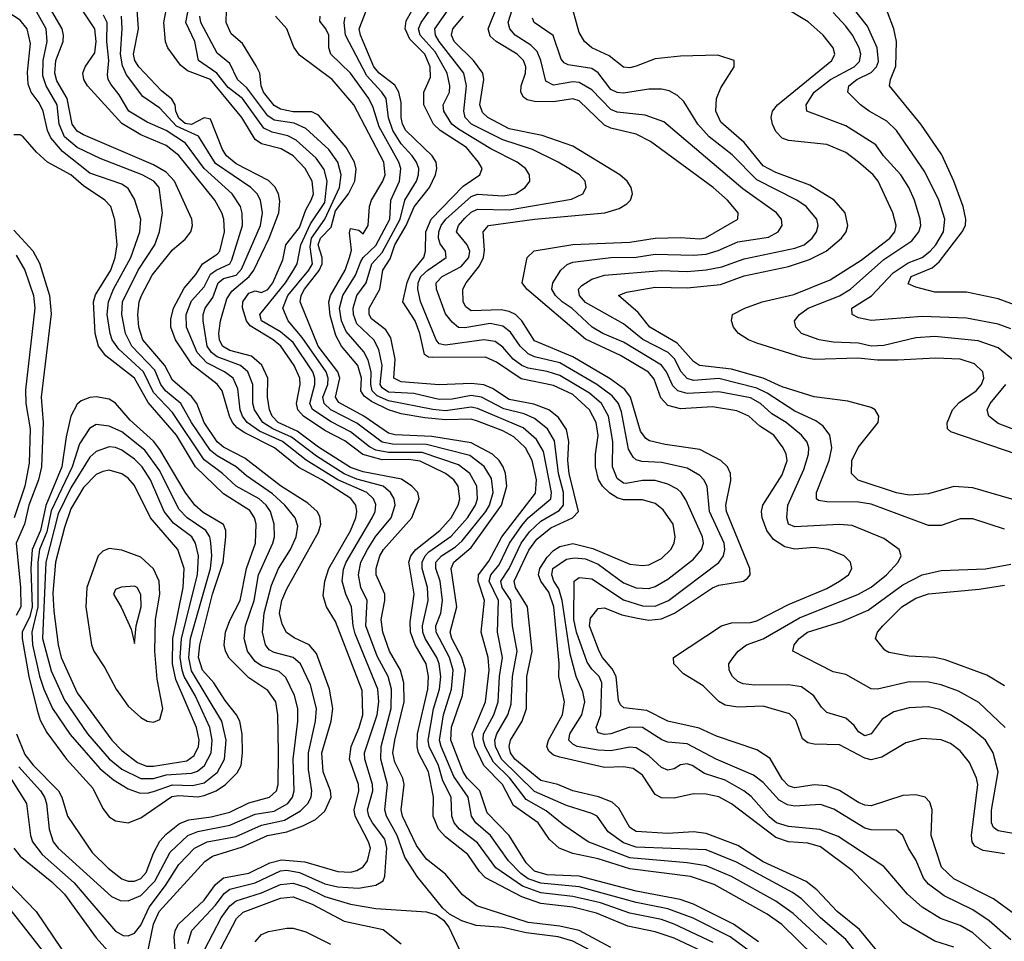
# Model space of a CAD drawing. Header units: inches. Extents: x 990535 to 1117859, y 769386 to 892122.
# Tile 613 of 656: x 1095949 to 1099049, y 810996 to 813898. Entities that reach past the tile are written whole.
import ezdxf

# ---------------------------------------------------------------- set-up
doc = ezdxf.new("R2010")
doc.units = ezdxf.units.IN
doc.header["$MEASUREMENT"] = 0
doc.layers.add('B0891', color=7, linetype='Continuous')

msp = doc.modelspace()

# ---------------------------------------------------------------- linework, layer by layer
at = {"layer": 'B0891', "color": 5}
for points, elevation in [([(1098890, 810977.5), (1098830, 810997.1), (1098730, 811055.4), (1098570, 811219.2), (1098470, 811293.5), (1098430, 811305.4), (1098370, 811309.5), (1098330, 811322.9), (1098189.7, 811429.7), (1098150, 811450.9), (1098110, 811459.5), (1098070, 811460.9), (1098010, 811447.4), (1097970, 811448.1), (1097950, 811459.1), (1097910, 811519.7), (1097880.9, 811540.9), (1097850, 811546.1), (1097790, 811543.3), (1097650, 811576.4), (1097630, 811582.8), (1097615, 811595), (1097608.4, 811610), (1097614.3, 811630), (1097657.7, 811710), (1097664.5, 811750), (1097646.6, 811830), (1097647.3, 811872.7), (1097630.4, 812050), (1097615.4, 812095.4), (1097589.3, 812130), (1097582.6, 812150), (1097586.3, 812170), (1097610, 812206.4), (1097630, 812226.9), (1097650, 812239.2), (1097690, 812248.6), (1097753.2, 812233.2), (1097870, 812184), (1097910, 812179.5), (1097930, 812182.3), (1097970, 812201.5), (1097999, 812230), (1098009.4, 812250), (1098012.5, 812270), (1098005.9, 812310), (1097974.6, 812354.6), (1097950, 812375.1), (1097910, 812386.7), (1097850, 812386.5), (1097830, 812392.5), (1097807.2, 812407.2), (1097784.2, 812430), (1097771.2, 812451.1), (1097761.7, 812490), (1097761.9, 812530), (1097770.6, 812589.4), (1097763.5, 812630), (1097743.4, 812670), (1097690, 812717.8), (1097630, 812746.8), (1097527.7, 812767.7), (1097450, 812820.5), (1097415.8, 812835.8), (1097250, 812834.4), (1097235.5, 812835.5), (1097223.9, 812843.9), (1097209.1, 812910), (1097194, 812950), (1097154.8, 813010), (1097168.6, 813071.4), (1097180.3, 813099.7), (1097220.9, 813150), (1097226.2, 813170), (1097228, 813230), (1097244.2, 813270), (1097345.6, 813374.4), (1097397.8, 813410), (1097405, 813430), (1097393.9, 813450), (1097355.5, 813495.5), (1097272.2, 813550), (1097251.6, 813570), (1097221, 813630), (1097221.3, 813670), (1097242.6, 813717.4), (1097241.3, 813750), (1097224, 813790), (1097177.2, 813837.2), (1097162.5, 813870), (1097165.6, 813894.4), (1097219.7, 813990)], 3080), ([(1099070, 812925.2), (1099030, 812940.1), (1098930, 812958.8), (1098790, 812963.7), (1098630, 812951.6), (1098590, 812959.6), (1098569.8, 812970), (1098569.1, 812990), (1098631, 813029), (1098698.7, 813101.3), (1098746.8, 813133.2), (1098790.8, 813150), (1098815.7, 813170), (1098833.7, 813190), (1098857.3, 813230), (1098861.8, 813270), (1098843.4, 813330), (1098798.9, 813418.9), (1098709.6, 813550), (1098679.3, 813579.3), (1098623.4, 813610), (1098596.5, 813630), (1098556.7, 813670), (1098559.5, 813690), (1098584.4, 813710), (1098630, 813732.4), (1098647.1, 813750), (1098652.9, 813767.1), (1098649.1, 813810), (1098617.8, 813877.8), (1098530, 813989.9)], 2840), ([(1096350, 810953.6), (1096370.5, 811050), (1096387.9, 811090), (1096532.1, 811247.9), (1096555.5, 811264.5), (1096650, 811293.4), (1096729.4, 811330), (1096790, 811341), (1096840.1, 811359.9), (1096880.5, 811379.5), (1096910, 811406.1), (1096929.2, 811450), (1096927.4, 811470), (1096904.7, 811530), (1096900.4, 811590), (1096930, 811690), (1096934.6, 811730), (1096924.7, 811790), (1096883.2, 811903.2), (1096860.6, 811930), (1096812.5, 811952.5), (1096789.1, 811969.1), (1096775, 811995), (1096767, 812030), (1096774.4, 812070), (1096790, 812106.4), (1096890, 812284.8), (1096897, 812310), (1096894.1, 812334.1), (1096885.7, 812350), (1096856.4, 812376.4), (1096770, 812430.4), (1096657.3, 812517.3), (1096590, 812552.7), (1096570, 812569.2), (1096530, 812630), (1096506.2, 812690), (1096490, 812711.7), (1096430, 812763.9), (1096405.3, 812810), (1096336, 812890), (1096323.5, 812930), (1096321.1, 812970), (1096325.3, 813010), (1096332.5, 813030), (1096365.6, 813094.4), (1096430, 813174.2), (1096470, 813206.9), (1096487.3, 813230), (1096492.9, 813250), (1096490.5, 813270), (1096435.7, 813390), (1096410, 813418.3), (1096370, 813441), (1096150, 813535.5), (1096130, 813547.9), (1096114.2, 813570), (1096098.1, 813650), (1096065.7, 813705.7), (1096059.1, 813730), (1096062.2, 813770), (1096085.3, 813830), (1096086.9, 813850), (1096082.4, 813870), (1096034.7, 813950)], 3420), ([(1098130, 810949.3), (1098010, 811006.4), (1097950, 811026.5), (1097863.8, 811043.8), (1097765.2, 811085.2), (1097690, 811103.5), (1097590, 811115.2), (1097530, 811136.2), (1097415.9, 811195.9), (1097396.3, 811216.3), (1097359.6, 811270), (1097290, 811325), (1097267, 811350), (1097250.5, 811390), (1097252.1, 811450), (1097235.5, 811530), (1097204.8, 811590), (1097199.8, 811610), (1097201.4, 811650), (1097234.1, 811790), (1097235.9, 811830), (1097228.9, 811870), (1097194, 811930), (1097179.5, 811970), (1097178, 812002), (1097190.6, 812090), (1097174.3, 812190), (1097180.8, 812210), (1097196.5, 812230), (1097271.6, 812290), (1097307.4, 812330), (1097329.6, 812370), (1097335, 812390), (1097329.3, 812430), (1097315.4, 812450), (1097289.5, 812469.5), (1097210, 812508.7), (1097173.3, 812513.3), (1097090, 812512.6), (1097029.7, 812529.7), (1096972.7, 812572.7), (1096910, 812605.3), (1096842.3, 812650), (1096824.6, 812670), (1096820.6, 812690), (1096831.8, 812750), (1096830.7, 812770), (1096813.2, 812810), (1096770.5, 812870.5), (1096746.4, 812890), (1096674, 812934), (1096663.1, 812950), (1096650, 812990.8), (1096651.4, 813010), (1096670, 813037.1), (1096690, 813044.9), (1096710, 813039.6), (1096730, 813048.5), (1096745.6, 813070), (1096777.2, 813142.8), (1096786.4, 813190), (1096830, 813244), (1096850, 813299.4), (1096867.9, 813332.1), (1096873.8, 813350), (1096869.9, 813390.1), (1096847.9, 813430), (1096810, 813470.2), (1096771.9, 813491.9), (1096710, 813507.6), (1096690, 813521), (1096648.3, 813590), (1096550, 813710), (1096477.1, 813737.1), (1096455.2, 813755.2), (1096414.9, 813810), (1096408.3, 813828.3), (1096402.1, 813890), (1096414.3, 813950)], 3280), ([(1098647.4, 810967.4), (1098593.5, 811033.5), (1098523.3, 811090), (1098458.9, 811158.9), (1098425.2, 811185.2), (1098290, 811246.9), (1098210, 811298.3), (1098110, 811336.2), (1098070, 811341.3), (1097990, 811336.2), (1097890, 811342.6), (1097870, 811355.1), (1097835.3, 811415.3), (1097814.8, 811434.8), (1097770.9, 811450.9), (1097690, 811469.9), (1097643.2, 811490), (1097590, 811502.8), (1097507.4, 811570), (1097493.9, 811590), (1097490, 811610), (1097494.4, 811630), (1097531.4, 811690), (1097544.3, 811730), (1097545.6, 811830), (1097562.6, 811910), (1097547.3, 812050), (1097510.2, 812110), (1097506.1, 812130), (1097552.1, 812227.9), (1097577, 812263), (1097621.5, 812298.5), (1097689.6, 812330.4), (1097708, 812350), (1097678.4, 812470), (1097674.6, 812510), (1097678.1, 812570), (1097670, 812607.6), (1097645.4, 812645.4), (1097615.1, 812670), (1097567.6, 812687.6), (1097490, 812702.3), (1097437.4, 812737.4), (1097410, 812748.3), (1097370, 812752.7), (1097270, 812748.5), (1097150, 812758.4), (1097126.5, 812770), (1097131.1, 812830), (1097117, 812897), (1097101.7, 812921.7), (1097056.7, 812956.7), (1097048.9, 812970), (1097048.7, 812990), (1097083.2, 813050), (1097092.1, 813110), (1097114.9, 813145.2), (1097130.3, 813190), (1097165.4, 813250), (1097191.1, 813308.9), (1097238.9, 813370), (1097257.8, 813410), (1097262.1, 813430), (1097259.8, 813450), (1097247.5, 813470), (1097164.4, 813550), (1097154.1, 813570), (1097150.2, 813590), (1097150, 813637.6), (1097142.2, 813670), (1097130, 813692), (1097080.4, 813730), (1097064, 813750), (1097022.2, 813850), (1097017.6, 813870), (1097056.6, 813970)], 3120), ([(1099050, 811272.4), (1098982.3, 811282.3), (1098956.5, 811296.5), (1098947.8, 811310), (1098945.4, 811330), (1098966.2, 811490), (1098961.8, 811510), (1098939.5, 811559.5), (1098910, 811596.6), (1098879.3, 811619.3), (1098850, 811631.2), (1098790, 811634.9), (1098738.6, 811621.4), (1098663.4, 811576.6), (1098630, 811567.9), (1098610, 811572.7), (1098530, 811614.8), (1098450, 811616.7), (1098430, 811621.7), (1098413.9, 811633.9), (1098392.5, 811692.5), (1098372.8, 811712.8), (1098290, 811737.1), (1098210, 811733.6), (1098170, 811739.5), (1098150, 811751.1), (1098100.8, 811800.8), (1098039, 811839), (1098008.9, 811870), (1098007.6, 811890), (1098158.5, 811990), (1098190, 811999.6), (1098250, 812000.5), (1098270, 812005.2), (1098370, 812056.9), (1098490, 812107.5), (1098529.9, 812130), (1098558, 812150), (1098569.1, 812170), (1098564.4, 812190), (1098545.1, 812210), (1098495.6, 812230), (1098450, 812236), (1098390, 812231.7), (1098358.4, 812238.4), (1098321.8, 812261.8), (1098301.1, 812290), (1098286.3, 812330), (1098284.2, 812350), (1098288.3, 812370), (1098350, 812465.2), (1098365.7, 812510), (1098362.6, 812530), (1098352.5, 812550), (1098323.2, 812590), (1098278.8, 812618.8), (1098244.7, 812650), (1098207.1, 812667.1), (1098130, 812679.1), (1098030, 812672.8), (1097990, 812683.1), (1097967.5, 812707.5), (1097946.9, 812766.9), (1097928.2, 812788.2), (1097840.7, 812840.7), (1097730, 812892.5), (1097545.9, 813050), (1097531.1, 813070), (1097546.5, 813150), (1097569.2, 813170.8), (1097690, 813190.1), (1097870, 813198.2), (1097950, 813210.8), (1098030, 813212.8), (1098090, 813208.2), (1098108.7, 813211.3), (1098209.8, 813270), (1098210.6, 813290), (1098177.3, 813330), (1098132.8, 813370), (1097934.9, 813514.9), (1097890, 813537.7), (1097810, 813556.7), (1097790, 813566.7), (1097710, 813642.5), (1097690, 813649.6), (1097630, 813640.2), (1097570, 813641.2), (1097546.5, 813646.5), (1097534.9, 813654.9), (1097526.8, 813670), (1097528.2, 813690), (1097541.1, 813730), (1097542.2, 813750), (1097535.3, 813770), (1097514.7, 813790), (1097448.9, 813830), (1097430, 813846.2), (1097423.6, 813870), (1097456.5, 813950)], 2980), ([(1099130, 812371.6), (1098950, 812424), (1098890, 812428.1), (1098810, 812405.4), (1098750, 812401.6), (1098710, 812409), (1098588.4, 812448.4), (1098568.4, 812470), (1098568.6, 812510), (1098588.5, 812551.5), (1098652.1, 812630), (1098653.5, 812650), (1098642.6, 812670), (1098630, 812677.7), (1098556.8, 812696.8), (1098450, 812710.7), (1098350, 812742.9), (1098289.4, 812769.4), (1098190, 812798.5), (1098089.6, 812809.6), (1098070, 812821.7), (1098019.4, 812879.4), (1097932.6, 812930), (1097896.1, 812976), (1097834.2, 813030), (1097859, 813041), (1097950, 813056.4), (1098050, 813054.1), (1098155.1, 813064.9), (1098230, 813091.4), (1098370, 813121.7), (1098436.2, 813143.8), (1098487.9, 813170), (1098536, 813210), (1098551.1, 813230), (1098556.6, 813250), (1098547.6, 813290), (1098513.7, 813330), (1098436.9, 813376.9), (1098330, 813417.5), (1098290, 813438.2), (1098230, 813511.4), (1098156.1, 813576.1), (1098140.7, 813610), (1098142.5, 813650), (1098156.1, 813683.9), (1098198.7, 813750), (1098198, 813770), (1098146.9, 813786.9), (1098030, 813783.4), (1097950, 813775.2), (1097890, 813751.6), (1097870, 813746.4), (1097850, 813748.8), (1097804.5, 813784.5), (1097750.6, 813810), (1097727.5, 813830), (1097710, 813858), (1097681.7, 813961.7)], 2920), ([(1095945.8, 811545.8), (1096014.5, 811470), (1096026.9, 811450), (1096033, 811430), (1096041.3, 811350), (1096053.9, 811310), (1096070, 811289.7), (1096237.5, 811137.5), (1096265.1, 811125.1), (1096290, 811124), (1096330, 811141.1), (1096374.6, 811185.4), (1096422.9, 811277.1), (1096478.2, 811330), (1096510, 811342), (1096610, 811362), (1096690, 811396.6), (1096750, 811405.8), (1096793.1, 811430), (1096807.4, 811450), (1096812.6, 811470), (1096809.7, 811570), (1096824.2, 811690), (1096824.6, 811730), (1096814.3, 811770), (1096787, 811827), (1096765.7, 811845.7), (1096710, 811863.7), (1096690, 811877.5), (1096666.1, 811910), (1096655.3, 811950), (1096660.2, 811990), (1096686.7, 812070), (1096700.7, 812150), (1096746.2, 812250), (1096750.9, 812270), (1096749.6, 812310), (1096738.6, 812350), (1096725.1, 812370), (1096702.8, 812390), (1096630, 812429.7), (1096587.6, 812470), (1096530, 812512.3), (1096430, 812661.3), (1096370, 812724.2), (1096338.5, 812790), (1096260.7, 812860.7), (1096240.3, 812890), (1096233.2, 812910), (1096224.3, 812970), (1096228.4, 813010), (1096244.6, 813050), (1096298.7, 813150), (1096327.5, 813230), (1096330.6, 813270), (1096310, 813333.6), (1096290, 813367.4), (1096270, 813380.9), (1096170, 813415.4), (1096083.2, 813483.2), (1096046.5, 813526.5), (1096036.4, 813550), (1096022.7, 813610), (1096010, 813636.3), (1095984.9, 813670), (1095975.2, 813695.2), (1095973.8, 813733.7), (1095983, 813823), (1095971.8, 813870), (1095950, 813897.3), (1095893.9, 813933.9)], 3460), ([(1095900.8, 811540.8), (1095969.7, 811430), (1095982.6, 811330), (1095989, 811310), (1096019, 811270), (1096120.5, 811180.5), (1096250, 811028.1), (1096274.2, 811014.2), (1096290, 811013.3), (1096310, 811021.6), (1096330, 811047.3), (1096356, 811104), (1096408.2, 811171.8), (1096450, 811238.7), (1096499.6, 811290), (1096538.8, 811310), (1096630, 811326), (1096710, 811362), (1096782.2, 811377.8), (1096832.9, 811407.1), (1096855.5, 811430), (1096866.3, 811450), (1096868.1, 811470), (1096857.8, 811537.8), (1096857.7, 811590), (1096880.1, 811690), (1096883.1, 811730), (1096864, 811804), (1096832.7, 811870), (1096809.8, 811890), (1096750, 811905.6), (1096734.3, 811914.3), (1096722.9, 811930), (1096713.1, 811970), (1096718, 812030), (1096742.1, 812117.9), (1096763.7, 812170), (1096801.1, 812230), (1096819.8, 812270), (1096824, 812304), (1096816.6, 812330), (1096783.2, 812370), (1096745.1, 812405.1), (1096662.4, 812462.4), (1096630, 812490.4), (1096570, 812525), (1096550, 812541.7), (1096489.2, 812630), (1096456.4, 812690), (1096407.6, 812730), (1096393.5, 812750), (1096374.7, 812794.7), (1096301.6, 812870), (1096281.9, 812910), (1096270.4, 812970), (1096272.9, 813010), (1096322.2, 813110), (1096374.6, 813190), (1096389.1, 813230), (1096398.6, 813290), (1096387.5, 813370), (1096371.6, 813390), (1096334.7, 813410), (1096201.8, 813461.8), (1096130, 813496.3), (1096089.6, 813530), (1096072.9, 813570), (1096066.5, 813630), (1096032.1, 813690), (1096021.7, 813721.7), (1096022.3, 813770), (1096035.7, 813830), (1096031.7, 813870), (1096002.4, 813922.4)], 3440), ([(1096442.2, 810910), (1096435, 811010), (1096438.6, 811030), (1096448.5, 811050), (1096530, 811125.8), (1096565, 811175), (1096590, 811195.9), (1096670, 811211.5), (1096736.4, 811243.6), (1096773.5, 811253.5), (1096846.2, 811246.2), (1096950, 811216.3), (1096990, 811214.4), (1097010, 811219.1), (1097030, 811231), (1097044.2, 811250), (1097053.2, 811290), (1097047.2, 811310), (1097005.2, 811390), (1097002, 811410), (1097016.3, 811470), (1097015.2, 811490), (1096987.7, 811570), (1096992.3, 811610), (1097017.6, 811670), (1097028.9, 811710), (1097026.6, 811786.6), (1096943.6, 812003.6), (1096914.9, 812050), (1096904.6, 812084.6), (1096909.1, 812130), (1096922.4, 812170), (1096990, 812289.2), (1097007.6, 812330), (1097010.8, 812350), (1097007.3, 812370), (1096991.2, 812391.2), (1096899.8, 812450), (1096827.9, 812487.9), (1096750.8, 812550), (1096657.2, 812597.3), (1096633.6, 812613.6), (1096618.7, 812630), (1096609.1, 812650), (1096586.4, 812730), (1096570.5, 812750.5), (1096491.7, 812811.7), (1096439.7, 812890), (1096425.1, 812930), (1096424.7, 812955.3), (1096433.4, 812990), (1096466.5, 813053.5), (1096503.7, 813096.3), (1096524.6, 813130), (1096570, 813159.7), (1096578.6, 813170), (1096593.9, 813230), (1096591.8, 813270), (1096585.5, 813290), (1096563, 813330), (1096450, 813470.5), (1096410, 813502.1), (1096330, 813535.7), (1096270, 813572.1), (1096162.4, 813690), (1096150.8, 813710), (1096147.5, 813730), (1096155.3, 813750), (1096185.5, 813794.5), (1096189.4, 813830), (1096185.7, 813870), (1096145.3, 813930)], 3380), ([(1097810, 810977.4), (1097710, 811030.1), (1097650, 811043.8), (1097550, 811055.4), (1097387.9, 811107.9), (1097342.8, 811142.8), (1097290, 811207.7), (1097230, 811255.3), (1097197.7, 811297.7), (1097153.7, 811390), (1097149.7, 811410), (1097159.7, 811490), (1097155.6, 811510), (1097130, 811560.8), (1097124.1, 811590), (1097129.8, 811630), (1097159, 811750), (1097158.2, 811810), (1097147.3, 811850), (1097113.2, 811910), (1097092.3, 811970), (1097087.3, 812010), (1097098.8, 812070), (1097098.6, 812090), (1097071.5, 812150), (1097070.8, 812170), (1097082.7, 812210), (1097094.4, 812230), (1097183.3, 812330), (1097206.2, 812390), (1097202.3, 812410), (1097183.1, 812430), (1097151.2, 812451.2), (1097030, 812474.5), (1096990, 812488.2), (1096890, 812552), (1096822.4, 812602.4), (1096762.1, 812630), (1096743.7, 812650), (1096734.8, 812670), (1096729.5, 812710), (1096730.2, 812770), (1096711.1, 812811.1), (1096679.1, 812839.1), (1096610, 812857.2), (1096587.6, 812870), (1096578, 812890), (1096575.9, 812910), (1096580.7, 812950), (1096601, 813019), (1096616.3, 813043.7), (1096671.5, 813090), (1096685.7, 813110), (1096734.7, 813210), (1096764.2, 813290), (1096767.4, 813327.4), (1096763.3, 813350), (1096752.3, 813372.3), (1096732.6, 813392.6), (1096630, 813445), (1096599.8, 813470), (1096586.8, 813490), (1096550, 813585.4), (1096530, 813589.6), (1096490, 813568.6), (1096470, 813572.1), (1096450, 813588.8), (1096440.7, 813610), (1096438.5, 813630), (1096428.2, 813648.2), (1096394.9, 813674.9), (1096323.7, 813750), (1096310.9, 813770), (1096306.7, 813790), (1096323.1, 813870), (1096318.8, 813930)], 3320), ([(1098132.2, 810992.2), (1098010, 811050.4), (1097970, 811064.6), (1097870, 811085.1), (1097777.1, 811117.1), (1097690, 811137.5), (1097590, 811149.1), (1097531.5, 811170), (1097447.9, 811227.9), (1097390, 811306.4), (1097334, 811350), (1097316.8, 811370), (1097309, 811390), (1097307.4, 811450), (1097281.6, 811501.6), (1097267.1, 811550), (1097238, 811610), (1097234.5, 811630), (1097251.2, 811728.8), (1097270.3, 811790), (1097274.5, 811830), (1097269.6, 811870), (1097262, 811890), (1097225.4, 811950), (1097218.1, 811970), (1097217, 811990), (1097235.4, 812070), (1097233, 812110), (1097216.3, 812170), (1097215.8, 812190), (1097225.3, 812210), (1097237.4, 812222.6), (1097307.6, 812272.4), (1097359.3, 812330), (1097384.2, 812370), (1097390.7, 812390), (1097388.2, 812430), (1097366.3, 812470), (1097330, 812496.7), (1097215.9, 812535.9), (1097110, 812535.2), (1097070, 812543.2), (1097050, 812553.4), (1096990, 812601), (1096930, 812632.2), (1096870.4, 812670.5), (1096861.8, 812690), (1096877.8, 812750), (1096878.1, 812770), (1096871.9, 812790), (1096810, 812881.7), (1096770, 812915.9), (1096710.3, 812950), (1096704.9, 812970), (1096785.3, 813070), (1096811.1, 813110), (1096822.6, 813130), (1096834.3, 813190), (1096864.1, 813256), (1096910, 813322.7), (1096916.4, 813390), (1096907.1, 813427.1), (1096882.2, 813462.2), (1096818.8, 813518.8), (1096792.7, 813532.7), (1096744.2, 813544.3), (1096717.4, 813557.4), (1096650, 813650), (1096604.7, 813684.7), (1096569.6, 813729.6), (1096511.7, 813770), (1096500.1, 813830), (1096471.8, 813890), (1096478, 813922)], 3260), ([(1098275.2, 810995.2), (1098196.1, 811050), (1098070, 811113), (1098028, 811128), (1097890, 811154.2), (1097710, 811201.8), (1097610, 811206.1), (1097570, 811217.8), (1097543.5, 811243.5), (1097490.2, 811330), (1097420.9, 811400.9), (1097397.8, 811470), (1097358, 811510), (1097344.7, 811530), (1097306.7, 811630), (1097308.8, 811671.2), (1097342.8, 811770), (1097352.2, 811850), (1097341.2, 811890), (1097309.5, 811950), (1097304, 811970), (1097324.8, 812050), (1097307.4, 812170), (1097316.1, 812190), (1097370, 812236), (1097465.9, 812370), (1097483, 812430), (1097478.8, 812470), (1097471.5, 812490), (1097458.7, 812510), (1097437.2, 812530), (1097370, 812565.8), (1097246.5, 812586.5), (1097131.4, 812591.4), (1097110, 812596.6), (1097032.2, 812650), (1096953.2, 812693.2), (1096943, 812710), (1096956.9, 812770), (1096951, 812790), (1096889, 812870), (1096832, 813010), (1096834.8, 813030), (1096845.7, 813050), (1096891.4, 813108.6), (1096901.5, 813130), (1096901.4, 813150), (1096888.8, 813190), (1096896.2, 813210), (1096930, 813244.7), (1096943.1, 813296.9), (1096983.7, 813350), (1097003.9, 813390), (1097007.8, 813427.8), (1097002.9, 813450), (1096976.2, 813496.2), (1096890, 813597.5), (1096868.1, 813608.1), (1096810, 813608.8), (1096770, 813616.7), (1096750, 813628.2), (1096716.6, 813670), (1096708.9, 813690), (1096705, 813730), (1096693.7, 813753.6), (1096650, 813823.9), (1096614.1, 813854.1), (1096599.1, 813890), (1096599.9, 813930)], 3220), ([(1099009.9, 810970), (1098950, 811023), (1098910, 811046.7), (1098848.2, 811068.2), (1098790, 811103.6), (1098744.6, 811144.7), (1098670, 811231.6), (1098526.1, 811326.1), (1098468.7, 811348.7), (1098370, 811358.2), (1098332.2, 811370), (1098308.8, 811388.8), (1098251.9, 811451.9), (1098228.5, 811470), (1098170, 811503.9), (1098105.2, 811525.2), (1098065.7, 811550), (1098050, 811555.1), (1098030, 811551.7), (1098010, 811539.6), (1097990, 811534.9), (1097970, 811543.4), (1097930, 811580.1), (1097890, 811605.2), (1097870, 811608.1), (1097810, 811596.7), (1097770, 811598), (1097704.6, 811610), (1097690, 811616.9), (1097677.4, 811630), (1097680.8, 811650), (1097719, 811710), (1097728.1, 811750), (1097722.3, 811782.3), (1097701.4, 811830), (1097681.8, 811901.8), (1097657.2, 812070), (1097645.9, 812105.9), (1097630.7, 812130), (1097624.4, 812150), (1097627.2, 812170), (1097670, 812199.3), (1097695.6, 812204.4), (1097730, 812200.5), (1097770, 812183.5), (1097850, 812125.4), (1097890, 812109.2), (1097930, 812107.5), (1097950, 812113.5), (1097990, 812136.4), (1098070, 812199.5), (1098095.5, 812230), (1098101.5, 812250), (1098099.1, 812270), (1098046.7, 812386.7), (1098031.9, 812410), (1098019.8, 812419.8), (1097990, 812435.6), (1097950, 812447.6), (1097910, 812447.5), (1097857.9, 812437.9), (1097850, 812438.6), (1097830, 812454), (1097815, 812490), (1097816.5, 812570), (1097802.5, 812650), (1097780.8, 812690), (1097742.9, 812722.9), (1097650, 812778.6), (1097610, 812790.7), (1097550, 812800.9), (1097530, 812809.1), (1097502.1, 812830), (1097470, 812867), (1097445.6, 812885.6), (1097410, 812890.5), (1097290, 812873.2), (1097270, 812877.7), (1097259.9, 812890), (1097211.2, 813011.2), (1097202.5, 813050), (1097203.7, 813070), (1097212.1, 813090), (1097233.5, 813110), (1097291.6, 813150), (1097289, 813170), (1097272.7, 813192.7), (1097267.6, 813210), (1097268.3, 813230), (1097275.6, 813250), (1097290.7, 813270), (1097370, 813342.2), (1097390, 813348.7), (1097470, 813343.5), (1097509.8, 813350), (1097540.6, 813370), (1097555.3, 813390), (1097554.3, 813410), (1097541.5, 813430), (1097515, 813450), (1097432, 813492), (1097330, 813553.6), (1097309.1, 813570), (1097284.6, 813610), (1097281.9, 813630), (1097302.2, 813670), (1097303, 813690), (1097294.4, 813730), (1097257.3, 813797.3), (1097209.7, 813850), (1097204.8, 813870), (1097213.2, 813890), (1097241.4, 813930)], 3060), ([(1099070, 811001.5), (1099001.3, 811061.3), (1098950, 811095.3), (1098860.1, 811140.1), (1098810, 811176.1), (1098795, 811195), (1098771.3, 811251.3), (1098747.2, 811290), (1098730, 811329.7), (1098710, 811346), (1098630, 811347.2), (1098610, 811352.7), (1098512.7, 811412.7), (1098470, 811427.7), (1098390, 811421.8), (1098366, 811426), (1098340.4, 811440.4), (1098290, 811496.4), (1098259.7, 811519.7), (1098142, 811570), (1098050, 811618.5), (1097990, 811623), (1097970.8, 811630.8), (1097910, 811669.6), (1097870, 811670.9), (1097809.6, 811649.6), (1097790, 811647.7), (1097770, 811653.3), (1097763.7, 811670), (1097778.6, 811710), (1097781.7, 811810), (1097773.6, 811830), (1097750, 811852.9), (1097735.1, 811875.1), (1097702.1, 811970), (1097693.5, 812010), (1097694.3, 812130), (1097710, 812141.5), (1097750, 812137.9), (1097850, 812071.3), (1097910, 812052.7), (1097950, 812052), (1097991.6, 812070), (1098150.5, 812189.5), (1098164.8, 812210), (1098168.9, 812230), (1098166.8, 812250), (1098120.9, 812350), (1098113.3, 812430), (1098103.1, 812450), (1098090, 812462.7), (1098050, 812486.1), (1097970, 812504.4), (1097907.6, 812507.6), (1097890, 812512.6), (1097880.8, 812520.8), (1097865.8, 812545.8), (1097843.6, 812663.6), (1097834.1, 812690), (1097814.1, 812714.1), (1097766.4, 812750), (1097650, 812818.2), (1097570, 812837.1), (1097550, 812846), (1097524.9, 812870), (1097494.3, 812914.3), (1097470, 812933.9), (1097430, 812942), (1097350, 812928.3), (1097330, 812929.7), (1097310, 812946.1), (1097290, 812971.8), (1097261.6, 813050), (1097260.3, 813070), (1097279.4, 813090), (1097339.2, 813120.8), (1097362.8, 813150), (1097365.9, 813170), (1097357.4, 813190), (1097324.5, 813230), (1097330.6, 813250), (1097350, 813273.3), (1097370, 813291.9), (1097390, 813302.3), (1097490, 813299.9), (1097686.5, 813333.5), (1097722.2, 813350), (1097732.6, 813370), (1097729.1, 813390), (1097711.3, 813410), (1097644.5, 813450), (1097563.7, 813490), (1097470, 813520), (1097371.5, 813570), (1097351.5, 813590), (1097347.1, 813610), (1097355.4, 813690), (1097347, 813730), (1097269.7, 813830), (1097257.5, 813850), (1097255.8, 813870), (1097298.4, 813930)], 3040), ([(1099130, 811326.7), (1099030, 811344), (1099015.2, 811355.2), (1099008.9, 811370), (1099009.1, 811409.1), (1099029.3, 811530), (1099014.3, 811590), (1098989.4, 811629.4), (1098942.1, 811670), (1098879.8, 811710), (1098846.5, 811726.5), (1098810, 811734.8), (1098750, 811731.4), (1098701.4, 811718.6), (1098664.5, 811695.5), (1098630, 811649.9), (1098610, 811643.1), (1098590, 811655.9), (1098576.1, 811676.1), (1098550, 811699.3), (1098490, 811716.5), (1098473.3, 811733.3), (1098449.4, 811769.4), (1098410, 811797.6), (1098370, 811804.3), (1098263, 811803), (1098227, 811807), (1098210, 811814.2), (1098193.5, 811830), (1098182.3, 811850), (1098181.6, 811870), (1098195, 811890), (1098210.6, 811910), (1098236.8, 811930), (1098290, 811948.6), (1098404.6, 812015.4), (1098590, 812089.4), (1098630, 812111.2), (1098677.8, 812150), (1098714.7, 812190), (1098723.9, 812210), (1098717.5, 812230), (1098670, 812264.3), (1098570, 812305.6), (1098529.1, 812309.1), (1098390, 812301.3), (1098370, 812309.9), (1098364, 812330), (1098367.3, 812370), (1098418.2, 812481.8), (1098432.5, 812530), (1098434.1, 812550), (1098428.6, 812568.6), (1098410.9, 812590), (1098362.1, 812630), (1098317.1, 812657.1), (1098281, 812690), (1098250, 812707.3), (1098150, 812726.4), (1098050, 812721.5), (1098021.1, 812730), (1098005.2, 812745.2), (1097985.4, 812790), (1097970, 812811.1), (1097850, 812882.8), (1097784.7, 812910), (1097751.2, 812930), (1097688.6, 812988.6), (1097657.3, 813010), (1097636.3, 813030), (1097624.1, 813050), (1097627.1, 813070), (1097652.2, 813110), (1097672.7, 813127.3), (1097690, 813134.5), (1097810, 813149.8), (1097890, 813150.8), (1097950, 813159.8), (1098070, 813157.2), (1098110, 813160.5), (1098148.6, 813171.4), (1098210, 813199), (1098306.6, 813213.4), (1098337, 813230), (1098349.9, 813250), (1098347.5, 813270), (1098331.7, 813290), (1098225.5, 813365.5), (1097976.7, 813576.7), (1097918, 813598), (1097830, 813607.6), (1097810, 813615.7), (1097750, 813677.4), (1097710, 813700.2), (1097690, 813702.5), (1097630, 813692.4), (1097605, 813705), (1097589.7, 813770), (1097578.4, 813798.4), (1097558.7, 813818.7), (1097508.4, 813850), (1097491.9, 813870), (1097487, 813890), (1097499.4, 813930)], 2960), ([(1099090, 812529.2), (1098880.8, 812600.8), (1098869.9, 812610), (1098868.8, 812628.8), (1098885.6, 812670), (1098906.9, 812693.1), (1098961, 812730), (1098977.7, 812750), (1098985.1, 812770), (1098981.3, 812790), (1098955.2, 812815.2), (1098910, 812829.2), (1098832.9, 812832.9), (1098713.7, 812826.3), (1098650, 812826.2), (1098587.8, 812832.2), (1098450, 812828.2), (1098410, 812835.5), (1098270, 812879.7), (1098243.1, 812890), (1098212.4, 812910), (1098196.8, 812930), (1098189.7, 812950), (1098192.9, 812970), (1098231.6, 812990), (1098286.8, 813010), (1098386.4, 813033.6), (1098500.4, 813079.6), (1098598.3, 813141.7), (1098689, 813210), (1098704.9, 813230), (1098708.7, 813250), (1098698.1, 813290), (1098652, 813390), (1098636, 813410), (1098590, 813449.9), (1098550, 813480.1), (1098490, 813505.4), (1098370, 813517.7), (1098350, 813525), (1098330, 813546.5), (1098319.4, 813570), (1098315.3, 813590), (1098319.4, 813610), (1098334.8, 813630), (1098505.6, 813770), (1098515, 813790), (1098509.9, 813810), (1098479, 813850), (1098431.8, 813891.8), (1098350, 813941.2)], 2880), ([(1099073.7, 812830), (1099030, 812865.4), (1098966.8, 812886.8), (1098830, 812900.8), (1098770, 812896.7), (1098670, 812872.1), (1098630, 812870.2), (1098590, 812879.8), (1098510, 812883.3), (1098465.6, 812890), (1098411, 812910), (1098392.9, 812930), (1098388, 812950), (1098403.7, 812970), (1098431.4, 812990), (1098530, 813029.3), (1098564.3, 813050), (1098670, 813143.6), (1098757.6, 813202.4), (1098779.9, 813230), (1098786, 813250), (1098784, 813270), (1098766.2, 813330), (1098748.9, 813370), (1098723.2, 813410), (1098668.7, 813470), (1098644.2, 813504.2), (1098550, 813564.3), (1098427.3, 813610), (1098424.8, 813630), (1098449.9, 813670), (1098501.7, 813710), (1098576.3, 813750), (1098593.3, 813766.7), (1098597.3, 813790), (1098591.7, 813810), (1098570.9, 813850), (1098550, 813878.4), (1098510, 813921.5)], 2860), ([(1099090, 812997.7), (1099030, 813019.5), (1098930, 813040.8), (1098830, 813040.8), (1098770, 813056.4), (1098746.8, 813066.8), (1098755.8, 813090), (1098822.4, 813117.6), (1098843.8, 813136.2), (1098916.5, 813230), (1098926.5, 813250), (1098928.1, 813270), (1098919.8, 813310), (1098890.4, 813390.4), (1098852.6, 813472.6), (1098786.6, 813570), (1098687.8, 813690), (1098690.6, 813710), (1098707.4, 813752.6), (1098709.5, 813830), (1098701.4, 813870), (1098681.7, 813921.7)], 2820), ([(1096477.7, 810990), (1096490.6, 811030), (1096565, 811110), (1096593, 811147), (1096610, 811161), (1096690, 811180.1), (1096770, 811218.5), (1096790, 811220.3), (1096830, 811213.3), (1096910, 811177), (1096950, 811167.6), (1097015.8, 811164.2), (1097070, 811173.1), (1097093.1, 811186.9), (1097098.9, 811201.1), (1097104.6, 811290), (1097098, 811318), (1097059.8, 811370), (1097048.2, 811390), (1097043.5, 811410), (1097061, 811470), (1097060, 811490), (1097035.5, 811570), (1097034.8, 811590), (1097074.6, 811710), (1097079.7, 811750), (1097076.7, 811790), (1097004.8, 811964.8), (1096998.5, 811990), (1096993.9, 812050), (1096975.4, 812090), (1096964.6, 812130), (1096968.4, 812168.4), (1096976.7, 812190), (1097059, 812330), (1097068.5, 812350), (1097070, 812372.3), (1097062.9, 812390), (1097041.3, 812410), (1096950.1, 812449.9), (1096851, 812511), (1096776.3, 812570), (1096703.3, 812603.3), (1096665.4, 812630), (1096650.2, 812650), (1096643.4, 812670), (1096636.1, 812736.1), (1096621.3, 812770), (1096594.1, 812790), (1096538.3, 812818.3), (1096507.5, 812850), (1096473.6, 812930), (1096472.4, 812970), (1096490, 813013.5), (1096530, 813057.4), (1096550, 813096.9), (1096567.1, 813110), (1096610, 813129.8), (1096617.2, 813142.8), (1096650.2, 813250), (1096649.6, 813289.6), (1096643.6, 813310), (1096618.1, 813350), (1096530, 813429.9), (1096470.3, 813510), (1096410, 813549.2), (1096350, 813576.2), (1096292.8, 813610), (1096262.2, 813662.2), (1096235.4, 813695.4), (1096226.9, 813710), (1096225.1, 813725.1), (1096229, 813770), (1096223.1, 813830), (1096223.9, 813890), (1096212.5, 813912.5)], 3360), ([(1097786.2, 810946.2), (1097690, 810997), (1097644.4, 811010), (1097543.2, 811023.2), (1097470, 811039.6), (1097385.9, 811045.9), (1097340.8, 811060.8), (1097302.4, 811082.4), (1097280.9, 811100.9), (1097200.5, 811200.5), (1097161.7, 811261.7), (1097137.8, 811330), (1097103.6, 811390), (1097098.5, 811410), (1097107, 811490), (1097085.6, 811570), (1097087, 811610), (1097118.8, 811730), (1097119.3, 811790), (1097108.6, 811830), (1097074.7, 811894.7), (1097038.9, 811990), (1097043.1, 812070), (1097023.1, 812110), (1097016, 812150), (1097023, 812190), (1097043.7, 812230), (1097070, 812271.9), (1097118.3, 812330), (1097131, 812370), (1097128.1, 812390), (1097116.5, 812410), (1097093.5, 812430), (1097010, 812451.9), (1096970, 812468.8), (1096883.6, 812523.6), (1096804.3, 812584.3), (1096745.4, 812610), (1096714.2, 812630), (1096687.6, 812670), (1096683.1, 812690), (1096683, 812750), (1096667.2, 812790), (1096643.5, 812810), (1096570, 812836.6), (1096552.5, 812850), (1096539.2, 812870), (1096526.6, 812950), (1096526.6, 812970), (1096532.9, 812990), (1096556.4, 813023.6), (1096573.6, 813070), (1096590, 813083.2), (1096630, 813093.9), (1096646.7, 813113.3), (1096707.3, 813250), (1096713.3, 813290), (1096706.9, 813330), (1096696, 813350), (1096676.7, 813370), (1096565.7, 813445.7), (1096512.1, 813532.1), (1096442.9, 813562.9), (1096390, 813619.8), (1096336.7, 813656.7), (1096285.3, 813725.3), (1096272.7, 813752.7), (1096266, 813790), (1096271.9, 813870), (1096269.2, 813910)], 3340), ([(1098250, 810963), (1098185.8, 811010), (1098069.3, 811069.3), (1097990, 811099.1), (1097890, 811119), (1097710, 811168.1), (1097590, 811179), (1097550, 811192.8), (1097526.3, 811210), (1097488.3, 811250), (1097431.7, 811330), (1097385.4, 811370), (1097371.7, 811390), (1097361.2, 811450), (1097315.6, 811515.6), (1097275.6, 811610), (1097271, 811630), (1097283.4, 811710), (1097308.6, 811790), (1097313.7, 811850), (1097302.2, 811890), (1097259.6, 811970), (1097259.5, 811990), (1097274.5, 812030), (1097280.1, 812070), (1097272.5, 812130), (1097258.8, 812170), (1097259.3, 812190), (1097276.9, 812210), (1097321.5, 812238.5), (1097342.5, 812257.5), (1097416, 812350), (1097428.1, 812370), (1097439.1, 812410), (1097434.2, 812454.2), (1097411.4, 812491.4), (1097365.8, 812525.8), (1097230, 812561), (1097122.1, 812562.1), (1097090, 812567.7), (1097010, 812627.6), (1096928.4, 812670), (1096907.1, 812690), (1096903.2, 812710), (1096919.1, 812750), (1096920.5, 812770), (1096913.8, 812790), (1096838.2, 812898.2), (1096794.5, 812950), (1096777.2, 812990), (1096793.5, 813030), (1096859.3, 813110), (1096871.1, 813130), (1096863.6, 813183.6), (1096867.6, 813210), (1096910, 813270.3), (1096956.1, 813370), (1096960.9, 813410), (1096950.5, 813450), (1096922.6, 813490), (1096850, 813555.5), (1096813, 813573), (1096750, 813582.1), (1096730, 813595.8), (1096663.5, 813683.5), (1096634.9, 813710), (1096610, 813760.2), (1096570, 813793.5), (1096518.7, 813890), (1096516.1, 813910)], 3240), ([(1098449.9, 810950), (1098349, 811049), (1098301.9, 811081.9), (1098135.7, 811175.7), (1098060.9, 811200.9), (1097870, 811225), (1097770, 811255.9), (1097690, 811272.9), (1097647.6, 811290), (1097617.3, 811317.3), (1097581.7, 811370), (1097503.9, 811423.9), (1097468.7, 811490), (1097410.6, 811550), (1097381.5, 811610), (1097373, 811650), (1097415.7, 811750), (1097427.1, 811850), (1097424, 811890), (1097402.1, 811970), (1097412.7, 812070), (1097392.6, 812130), (1097392.9, 812150), (1097426.4, 812193.6), (1097466.8, 812270), (1097572.4, 812407.7), (1097576.1, 812450), (1097562.5, 812510), (1097541.6, 812550), (1097504.6, 812584.6), (1097470, 812603.4), (1097390, 812634.1), (1097370, 812640.1), (1097290, 812638.7), (1097224.7, 812644.7), (1097150, 812657.2), (1097110, 812670), (1097056.5, 812696.5), (1097033.3, 812713.3), (1097022.5, 812730), (1097024.5, 812770), (1097013.4, 812810), (1096962, 812870), (1096944.4, 812904.4), (1096926.8, 812966.8), (1096921.9, 813010), (1096927.9, 813030), (1096973.3, 813110), (1096987.2, 813150), (1096993.1, 813173.1), (1096986.9, 813226.9), (1096990, 813241.1), (1097016.2, 813236.2), (1097030, 813223.8), (1097046.2, 813250), (1097050.3, 813310), (1097056.2, 813330), (1097092.3, 813390), (1097099.1, 813410), (1097094.9, 813450), (1097000.9, 813630), (1096932.9, 813710), (1096830, 813786.4), (1096811.5, 813811.5), (1096790, 813870), (1096754.7, 813910)], 3180), ([(1098490, 810986.1), (1098384.2, 811084.2), (1098330, 811122.4), (1098190, 811200.1), (1098110, 811233.9), (1098050, 811243.9), (1097870, 811259), (1097739, 811310), (1097661.8, 811361.8), (1097606.8, 811406.8), (1097543.1, 811443.1), (1097492.3, 811510), (1097440.6, 811560.6), (1097413.9, 811610), (1097407.6, 811632.4), (1097409.4, 811650), (1097441.8, 811710), (1097455.4, 811750), (1097459.8, 811830), (1097469.3, 811890), (1097453.1, 811970), (1097456.1, 812070), (1097427.2, 812130), (1097432.7, 812150), (1097458.5, 812181.5), (1097491.1, 812250), (1097530, 812305.6), (1097550, 812330), (1097621.7, 812390), (1097623.7, 812410), (1097598.4, 812538.4), (1097576.5, 812576.5), (1097533.6, 812613.6), (1097390, 812674.4), (1097370, 812678), (1097290, 812666.7), (1097250, 812670.8), (1097110, 812698.5), (1097074.1, 812714.1), (1097058.6, 812730), (1097053.9, 812750), (1097055.2, 812790), (1097046.5, 812826.5), (1097032.4, 812852.4), (1096976.7, 812916.7), (1096962.3, 812950), (1096955.7, 812990), (1096966.4, 813030), (1097005.6, 813094.4), (1097022.6, 813137.4), (1097030, 813150), (1097070, 813187.5), (1097114, 813270), (1097117.6, 813330), (1097145, 813390), (1097148.6, 813430), (1097143, 813450), (1097080.6, 813560.6), (1097061.7, 813621.7), (1097047.9, 813650), (1096990, 813730), (1096928.3, 813790), (1096922.3, 813810), (1096921.7, 813850), (1096913, 813870), (1096893.4, 813893.4), (1096894.9, 813910)], 3160), ([(1098592, 810950), (1098550, 811002), (1098470.1, 811070.1), (1098410.1, 811130.2), (1098382.4, 811150), (1098205.5, 811245.5), (1098110, 811284.2), (1097890, 811293.2), (1097850, 811306.7), (1097801.5, 811341.5), (1097767.2, 811390), (1097750, 811399.4), (1097670, 811424.1), (1097570, 811468.5), (1097466.3, 811570), (1097446.9, 811610), (1097444.7, 811630), (1097451.2, 811650), (1097485.3, 811710), (1097496.4, 811743.6), (1097500.9, 811830), (1097515.4, 811910), (1097500.9, 811990), (1097495.2, 812070), (1097468.3, 812110), (1097463.9, 812130), (1097490, 812170), (1097527.7, 812250), (1097553.9, 812286.1), (1097590, 812319.4), (1097647.1, 812352.9), (1097660.6, 812370), (1097661.2, 812410), (1097645, 812470), (1097632.5, 812572.6), (1097610.3, 812610.3), (1097570, 812642.9), (1097537, 812657), (1097473.5, 812673.5), (1097402.8, 812710), (1097370, 812715.6), (1097310, 812703.9), (1097270, 812702.6), (1097190, 812721.3), (1097110, 812725.3), (1097090, 812739.4), (1097084.2, 812750), (1097089.8, 812810), (1097079.8, 812859.8), (1097063.7, 812890), (1097010, 812941.2), (1096999.5, 812970), (1096998.7, 812990), (1097010.4, 813029.6), (1097039.3, 813070), (1097057.6, 813130), (1097090, 813164.9), (1097146.3, 813270), (1097161.4, 813330), (1097198.4, 813390), (1097204.8, 813410), (1097205.2, 813430), (1097198.3, 813450), (1097184.8, 813470), (1097150, 813507.1), (1097123.2, 813550), (1097110.2, 813589.8), (1097102.2, 813650), (1097089.4, 813670), (1097041.9, 813721.9), (1096974.5, 813850), (1096969.9, 813890), (1096973.4, 813906.6)], 3140), ([(1099081.5, 811081.5), (1099014.7, 811130), (1098890, 811192.8), (1098851.8, 811230), (1098818.7, 811330), (1098822, 811410), (1098814.2, 811434.3), (1098799.8, 811450), (1098770, 811458), (1098730, 811455.8), (1098630, 811423.4), (1098610, 811425.2), (1098590, 811433.7), (1098530, 811471.3), (1098490, 811485.6), (1098450, 811489.6), (1098390, 811479.2), (1098381.7, 811481.7), (1098370, 811485.6), (1098350, 811506.7), (1098312, 811572), (1098270, 811598.9), (1098142.9, 811642.9), (1098088, 811668), (1097990, 811689.3), (1097923.2, 811723.2), (1097851.1, 811731.1), (1097840.8, 811740.8), (1097834.2, 811754.2), (1097826.6, 811830), (1097814.6, 811854.6), (1097783.4, 811890), (1097772.9, 811910), (1097743, 811990), (1097745.8, 812014.2), (1097770, 812044.8), (1097790, 812046.4), (1097844.9, 812024.9), (1097894.1, 812014.1), (1097930, 812008.1), (1097970, 812011.8), (1098010.7, 812029.3), (1098130.4, 812109.6), (1098150, 812118.3), (1098228.3, 812130), (1098240.4, 812139.6), (1098248.5, 812150), (1098248, 812170), (1098174.7, 812350), (1098172.4, 812370), (1098187.5, 812447.5), (1098187.1, 812470), (1098177.9, 812490), (1098156.3, 812510), (1098090, 812545.3), (1097980.9, 812560.9), (1097932.2, 812572.2), (1097919.9, 812579.9), (1097903.3, 812603.3), (1097872.2, 812710), (1097854.5, 812734.5), (1097807.9, 812767.9), (1097690, 812836.7), (1097570, 812887.6), (1097529.8, 812949.8), (1097509.8, 812969.8), (1097490, 812980.1), (1097465.3, 812985.3), (1097370, 812981.6), (1097354, 812994), (1097345.5, 813010), (1097343.7, 813050), (1097354.1, 813070), (1097396.7, 813123.3), (1097409.5, 813150), (1097412.5, 813172.5), (1097408.6, 813230), (1097424.5, 813250), (1097570, 813270.7), (1097790.9, 813290), (1097836.1, 813303.9), (1097861, 813319), (1097871.9, 813330), (1097878, 813350), (1097874.5, 813370), (1097861.7, 813390), (1097838.5, 813410), (1097690, 813500.6), (1097594.2, 813534.2), (1097490, 813555.3), (1097422.5, 813590), (1097405.7, 813605.7), (1097397.5, 813630), (1097410.2, 813710), (1097407.2, 813730), (1097378.1, 813770), (1097316.8, 813830), (1097308.6, 813850), (1097312.8, 813870), (1097346.3, 813910)], 3020), ([(1099050, 812294.1), (1098950, 812327.2), (1098910, 812326.6), (1098850, 812306.1), (1098810, 812306.2), (1098630, 812372.7), (1098590, 812378.9), (1098490, 812380.3), (1098464.5, 812384.5), (1098457.4, 812390), (1098458.1, 812410), (1098497.1, 812510), (1098505.5, 812550), (1098499.9, 812590), (1098478.9, 812618.9), (1098455.6, 812635.6), (1098390, 812666.1), (1098302.6, 812722.6), (1098270, 812738.2), (1098150, 812768.2), (1098070, 812762.3), (1098050, 812768.6), (1098031.9, 812790), (1098010.3, 812830.3), (1097990.9, 812850), (1097911, 812891), (1097850, 812940.3), (1097730, 813008.4), (1097711, 813030), (1097708.3, 813050), (1097718.8, 813061.2), (1097750, 813081.3), (1097790, 813093.6), (1097970, 813108.4), (1098050, 813105.8), (1098110, 813111.3), (1098159.9, 813120.2), (1098230, 813145.9), (1098390, 813178.7), (1098418.5, 813190), (1098444, 813210), (1098457.5, 813230), (1098463.4, 813250), (1098458.8, 813270), (1098425.2, 813310), (1098395.7, 813330), (1098270, 813393.8), (1098192.5, 813472.5), (1098119.3, 813530), (1098083.9, 813570), (1098040.4, 813640.4), (1098020, 813660), (1097994.2, 813674.2), (1097970, 813680.2), (1097930, 813679.2), (1097850, 813667.4), (1097830, 813668.7), (1097810, 813679.1), (1097770.7, 813730.7), (1097750, 813745.2), (1097676, 813756), (1097662.7, 813762.7), (1097653.8, 813773.8), (1097628.8, 813848.8), (1097569.2, 813889.2), (1097563.5, 813903.5)], 2940), ([(1095938.8, 811650), (1095964.7, 811584.7), (1095990.7, 811550.7), (1096070.5, 811470), (1096081.8, 811450), (1096099.6, 811390), (1096176.6, 811276.6), (1096227, 811227), (1096270, 811192.7), (1096290, 811185.3), (1096310, 811185.4), (1096330, 811193.7), (1096347.1, 811212.9), (1096370, 811273.9), (1096390, 811312), (1096410, 811334.3), (1096452.3, 811367.7), (1096481.4, 811378.6), (1096552.1, 811388), (1096610, 811403.2), (1096670, 811432.8), (1096735.3, 811450), (1096757.8, 811470), (1096762.9, 811490), (1096763.2, 811590), (1096761.4, 811710), (1096755.6, 811750), (1096730, 811786), (1096670, 811826.3), (1096608.4, 811888.4), (1096596.7, 811910), (1096593, 811930), (1096596.8, 811970), (1096610, 812006.5), (1096642.7, 812070), (1096662.5, 812170), (1096691.2, 812250), (1096692.9, 812310), (1096687.8, 812330), (1096673.3, 812353.3), (1096590, 812405.9), (1096502.5, 812490), (1096442.5, 812590), (1096353, 812693), (1096310, 812769.9), (1096219.7, 812839.7), (1096197.3, 812870), (1096186.2, 812910), (1096181.2, 813010), (1096187.9, 813032.1), (1096235.2, 813110), (1096249.1, 813150), (1096255.4, 813190), (1096248.7, 813268.7), (1096235.3, 813310), (1096216.7, 813330), (1096150, 813375.8), (1096109.9, 813410), (1096036, 813450), (1096001.6, 813481.6), (1095959.8, 813530), (1095950, 813536.1), (1095930, 813535.4)], 3480), ([(1095930, 813235.7), (1095990.2, 813170.2), (1096011.3, 813131.3), (1096042.9, 813030), (1096047.9, 812972.1), (1096016.5, 812710), (1096022.2, 812630), (1096017, 812490), (1096008, 812450), (1095977.7, 812370), (1095964.1, 812310), (1095937.4, 812250), (1095951.7, 812110), (1095952.4, 812050), (1095937.7, 812022.3)], 3480), ([(1095937.1, 813157.1), (1095964.4, 813110), (1095992.1, 813030), (1095996.5, 812990), (1095967.1, 812732.9), (1095968.1, 812690), (1095981.6, 812610), (1095978.4, 812501.6), (1095964.5, 812430), (1095931.5, 812330)], 3460), ([(1099150, 812581.2), (1099030, 812626.5), (1098999.9, 812650), (1098994.6, 812670), (1099004.1, 812690), (1099053.7, 812750)], 2860), ([(1099051.5, 811670), (1098968.4, 811748.4), (1098904.4, 811784.4), (1098850, 811804), (1098810, 811812.8), (1098750, 811813.2), (1098650, 811790.9), (1098630, 811791.1), (1098550, 811836.3), (1098510, 811845), (1098383, 811910), (1098387.3, 811930), (1098403.6, 811950), (1098429.9, 811970), (1098537, 812003), (1098620.6, 812039.4), (1098730, 812119.1), (1098790, 812150.4), (1098850, 812164.2), (1098990, 812169.4), (1099070, 812184.5)], 2940), ([(1099050, 811800.5), (1098994.2, 811834.2), (1098863.1, 811883.1), (1098830, 811889.9), (1098750, 811894.3), (1098685.9, 811905.9), (1098672.7, 811912.7), (1098643.1, 811950), (1098649.8, 811970), (1098666.4, 811990), (1098726.9, 812050), (1098770, 812077.4), (1098810, 812090.7), (1098970, 812105.4), (1099050, 812117.6)], 2920), ([(1095929.8, 811290), (1095950, 811264.9), (1096050, 811183.2), (1096090, 811144.7), (1096190, 811007.3), (1096226, 810966)], 3420), ([(1095850, 811244.9), (1096001, 811090), (1096135.9, 810890)], 3380), ([(1096530.4, 810970), (1096582.6, 811070), (1096610, 811107.8), (1096630, 811124.4), (1096710, 811148.8), (1096770, 811175), (1096810, 811179.5), (1096850, 811167), (1096910, 811138), (1096990, 811113.7), (1097070, 811099.7), (1097229.4, 811089.4), (1097260, 811080), (1097283.2, 811063.2), (1097300.4, 811040.5), (1097333.1, 810970)], 3340), ([(1096569.1, 810950), (1096631.8, 811068.2), (1096652.1, 811087.9), (1096770, 811132.8), (1096810, 811136), (1096870, 811113.8), (1096970, 811059.8), (1097093.6, 811033.6), (1097150, 810988.8)], 3320), ([(1095918, 811098), (1096031.9, 810951.9)], 3360), ([(1096690, 810995.2), (1096710, 811017.8), (1096732.5, 811027.5), (1096790, 811038.2), (1096810, 811037.4), (1096850, 811026.3), (1096927.9, 810987.9)], 3280)]:
    msp.add_lwpolyline(points, dxfattribs=dict(at, elevation=elevation))
for points, elevation in [([(1096189.1, 812710.9), (1096170, 812708.8), (1096142.1, 812697.9), (1096130, 812688.2), (1096109.8, 812650.2), (1096095, 812585), (1096081.3, 812490), (1096030.9, 812369.1), (1096014.2, 812290), (1095988.5, 812230), (1095983.6, 812170), (1095988.5, 812050), (1095980.8, 812019.2), (1095956.3, 811970), (1095956.3, 811950), (1095978, 811830), (1096003.8, 811723.8), (1096013.1, 811693.1), (1096034.4, 811654.4), (1096095.7, 811570), (1096178.6, 811478.6), (1096210, 811414.6), (1096230, 811388.5), (1096250, 811375.8), (1096290, 811369.6), (1096330, 811385.1), (1096427.7, 811452.3), (1096450, 811455.9), (1096510, 811451.8), (1096530, 811455.6), (1096566.9, 811470), (1096596.6, 811490), (1096633.3, 811526.7), (1096645.7, 811550), (1096650.8, 811590), (1096649.2, 811649.2), (1096641.8, 811690), (1096631.7, 811710), (1096595.2, 811755.2), (1096559.7, 811810), (1096524.3, 811850), (1096511.5, 811890), (1096515.6, 811930), (1096555.9, 812090), (1096589.1, 812190), (1096597.9, 812270), (1096597.4, 812290), (1096590, 812309.2), (1096526.3, 812346.3), (1096500.1, 812370), (1096470, 812410.3), (1096390, 812545.4), (1096370, 812571), (1096297, 812637), (1096250, 812690.7), (1096230, 812703.8)], 3520), ([(1096190, 812623.6), (1096168.5, 812611.5), (1096136.6, 812563.4), (1096114.1, 812490), (1096048.3, 812351.7), (1096034, 812286), (1096011.5, 812230), (1096005.7, 812190), (1096006.1, 812050), (1095987.4, 811970), (1095989.4, 811930), (1096011, 811831), (1096024.8, 811790), (1096052.4, 811730), (1096107.3, 811647.3), (1096201, 811541), (1096244.6, 811504.6), (1096290, 811476.6), (1096324.4, 811464.4), (1096350, 811462.5), (1096370, 811467.8), (1096430, 811489), (1096492.7, 811487.3), (1096530, 811495.7), (1096571.1, 811528.9), (1096593.8, 811570), (1096599, 811630), (1096585.1, 811690), (1096490, 811847.7), (1096480.9, 811890), (1096486.5, 811950), (1096549.4, 812170), (1096554.2, 812210), (1096551, 812251), (1096547.5, 812270), (1096535, 812290), (1096476, 812330), (1096450, 812357.2), (1096390, 812477.5), (1096343, 812543), (1096270, 812600.5), (1096230, 812618.3)], 3540), ([(1096230, 812553.3), (1096190, 812538.4), (1096170, 812521.2), (1096110, 812424), (1096070, 812342.7), (1096030.5, 812190), (1096020.5, 811950), (1096048, 811848), (1096090, 811756.1), (1096162.2, 811650), (1096230.7, 811570.7), (1096270, 811538.1), (1096330, 811508.9), (1096370, 811508.8), (1096410, 811520.3), (1096490, 811525.8), (1096508.1, 811531.9), (1096531.1, 811550), (1096551.7, 811590), (1096555, 811630), (1096547.1, 811670), (1096500.9, 811770), (1096467.1, 811830), (1096459.8, 811850), (1096454.4, 811890), (1096457.9, 811950), (1096508.8, 812150), (1096511.8, 812210), (1096502.7, 812250), (1096490.3, 812270), (1096432.7, 812312.7), (1096403.8, 812350), (1096360.7, 812450), (1096334.2, 812490), (1096310, 812515), (1096270, 812542.8), (1096250, 812551.5)], 3560), ([(1096230, 812480.1), (1096210, 812476.3), (1096190, 812466.1), (1096150, 812425.9), (1096110, 812358), (1096090, 812299.8), (1096061.2, 812190), (1096052.8, 812092.8), (1096055.8, 812035.8), (1096069.8, 811930.2), (1096079.3, 811890), (1096130, 811778.9), (1096239, 811630), (1096270, 811597.2), (1096319.5, 811559.5), (1096347.6, 811547.6), (1096370, 811547.7), (1096474.9, 811565.2), (1096498.2, 811581.8), (1096511.7, 811610), (1096513.7, 811630), (1096505.8, 811670), (1096440.7, 811820.7), (1096429.6, 811870), (1096430.5, 811950), (1096463.8, 812110), (1096466.4, 812170), (1096446.6, 812230), (1096360.1, 812330), (1096310, 812432.2), (1096290, 812454.8), (1096270, 812468.9)], 3580), ([(1096230, 812233.5), (1096210, 812225.4), (1096196, 812210), (1096160.1, 812110), (1096157.1, 812050), (1096175.2, 811930), (1096182.2, 811910), (1096217.3, 811857.3), (1096253, 811790), (1096290, 811737.3), (1096330, 811700.9), (1096350, 811690.1), (1096370, 811686.8), (1096390, 811694.7), (1096399.5, 811730), (1096381.7, 811821.7), (1096374.3, 811910), (1096376.5, 812010), (1096390.3, 812090), (1096388.4, 812130), (1096369.8, 812169.8), (1096330, 812205.8), (1096270, 812228.1)], 3620), ([(1096310, 812114.8), (1096268.2, 812111.8), (1096250, 812103.7), (1096244.4, 812090), (1096268.7, 812048.7), (1096299.5, 811979.5), (1096310, 811934), (1096315, 811990), (1096331.5, 812050), (1096330, 812089), (1096318.4, 812110)], 3640)]:
    msp.add_lwpolyline(points, close=True, dxfattribs=dict(at, elevation=elevation))

doc.saveas('drawing.dxf')
